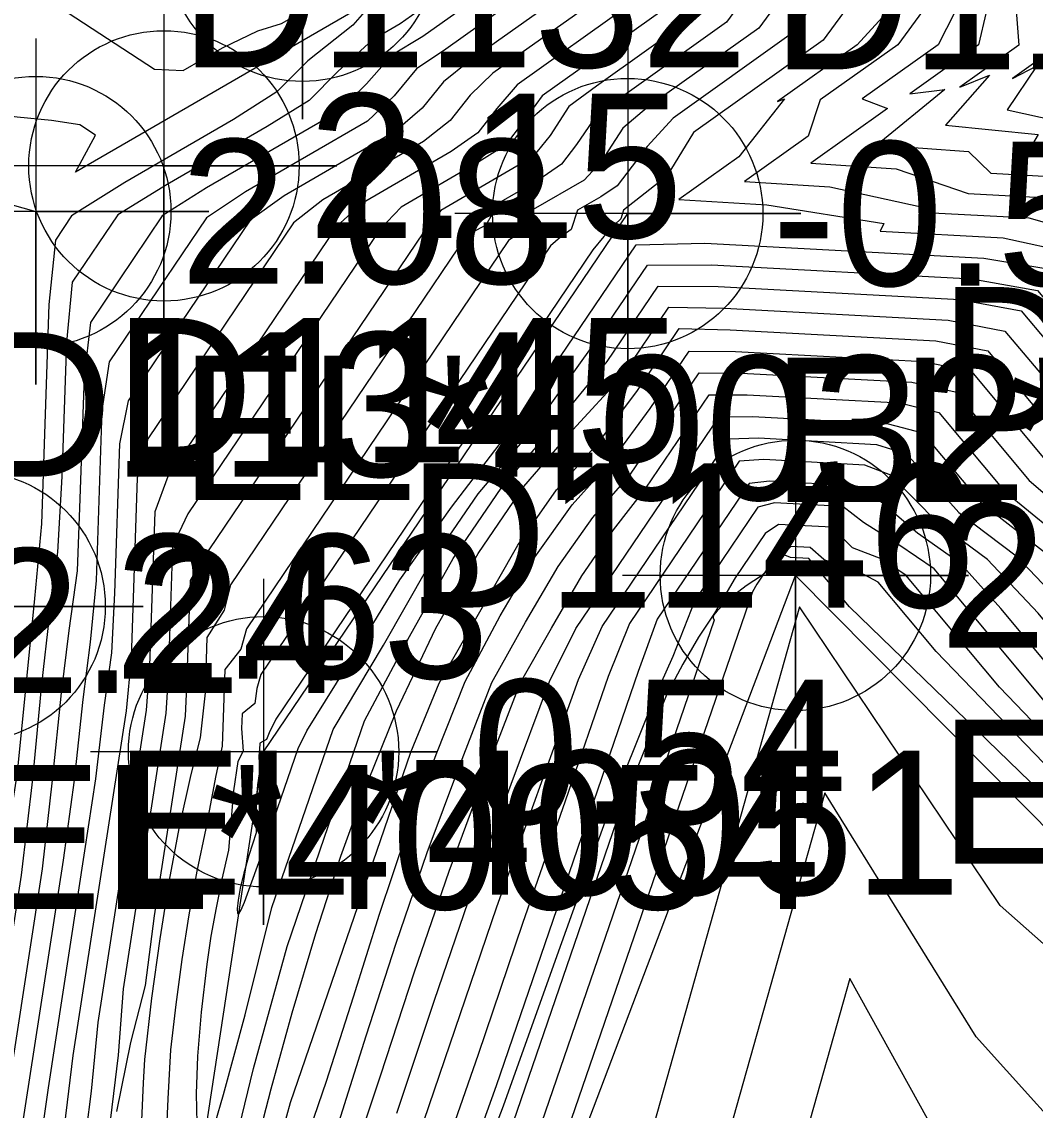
# Model space of a CAD drawing. Extents: x 2356077 to 2359823, y 225951 to 227822.
# Drawn here: x 2357670.13 to 2357687.71, y 226422.17 to 226441.04 of the extents above; entities that cross this region are included whole.
import ezdxf

# ---------------------------------------------------------------- set-up
doc = ezdxf.new("R2010")
doc.units = 0
for name, color, linetype in [('DTM Contours Major', 7, 'Continuous'), ('DTM Contours Minor', 7, 'Continuous'), ('Exist DTM Breakline', 7, 'Continuous'), ('Exist DTM Breakline Cogo Comment', 7, 'Continuous'), ('Exist DTM Breakline Cogo Elevation', 7, 'Continuous'), ('Exist DTM Breakline Cogo Number', 7, 'Continuous'), ('Exist DTM Breakline Cogo Point CELL', 7, 'Continuous'), ('Exist DTM Drainline', 7, 'Continuous'), ('Exist DTM Drainline Cogo Comment', 7, 'Continuous'), ('Exist DTM Drainline Cogo Elevation', 7, 'Continuous'), ('Exist DTM Drainline Cogo Number', 7, 'Continuous'), ('Exist DTM Drainline Cogo Point CELL', 7, 'Continuous')]:
    doc.layers.add(name, color=color, linetype=linetype)

msp = doc.modelspace()

# ---------------------------------------------------------------- linework, layer by layer
at = {"layer": 'DTM Contours Major'}
for points in [[(2357664.071, 226470.573), (2357665.832, 226468.313), (2357667.719, 226465.972), (2357668.66, 226464.476), (2357669.721, 226462.884), (2357670.89, 226461.228), (2357672.036, 226459.582), (2357672.898, 226458.18), (2357674.34, 226456.254), (2357676.19, 226453.69), (2357677.925, 226451.308), (2357686.311, 226441.205), (2357686.023, 226440.638), (2357684.705, 226439.7), (2357685.147, 226439.534), (2357683.813, 226438.584), (2357685.292, 226438.485), (2357686.544, 226438.062), (2357688.037, 226437.981), (2357689.044, 226437.607), (2357696.49, 226428.686), (2357698.664, 226426.122), (2357701.061, 226423.466), (2357703.343, 226420.9)], [(2357680.108, 226441.431), (2357678.301, 226440.145), (2357677.906, 226439.767), (2357677.559, 226439.328), (2357677.096, 226438.963), (2357675.352, 226437.953), (2357674.845, 226437.549), (2357672.316, 226433.805), (2357672.13, 226433.131), (2357672.025, 226430.004), (2357671.941, 226429.088), (2357671.018, 226423.117), (2357670.868, 226421.876)], [(2357683.338, 226441.517), (2357682.915, 226440.928), (2357681.002, 226439.566), (2357680.555, 226439.194), (2357680.171, 226438.602), (2357679.882, 226438.291), (2357679.001, 226437.781), (2357678.821, 226437.414), (2357678.572, 226437.245), (2357674.025, 226430.514), (2357673.929, 226430.161), (2357673.65, 226429.805), (2357673.606, 226428.477), (2357673.496, 226427.968), (2357673.325, 226427.05), (2357673.166, 226426.31), (2357673.027, 226425.553), (2357672.905, 226424.782), (2357672.8, 226424.001), (2357672.711, 226423.211), (2357672.663, 226422.363), (2357672.547, 226419.759)], [(2357676.075, 226441.207), (2357675.872, 226440.979), (2357675.089, 226440.362), (2357674.554, 226439.824), (2357673.802, 226439.341), (2357671.917, 226438.249), (2357670.995, 226437.67), (2357670.713, 226437.253), (2357670.599, 226436.136), (2357670.472, 226432.333), (2357670.349, 226431.037), (2357670.049, 226428.023), (2357668.866, 226420.368)], [(2357673.211, 226419.032), (2357674.152, 226422.89), (2357674.733, 226425.006), (2357675.378, 226426.898), (2357676.076, 226428.917), (2357676.853, 226430.382), (2357677.612, 226431.733), (2357678.445, 226432.954), (2357679.352, 226434.014), (2357680.28, 226435.145), (2357681.168, 226436.455), (2357682.205, 226436.448), (2357686.401, 226436.221), (2357687.464, 226436.025), (2357689.288, 226433.853), (2357691.209, 226432.206), (2357699.06, 226422.799), (2357700.454, 226421.258)], [(2357675.767, 226421.008), (2357676.357, 226422.782), (2357676.944, 226424.564), (2357677.541, 226426.311), (2357678.163, 226427.979), (2357678.779, 226429.582), (2357679.315, 226430.526), (2357679.841, 226431.429), (2357680.394, 226432.226), (2357680.956, 226432.949), (2357682.054, 226434.569), (2357682.708, 226434.571), (2357685.36, 226434.428), (2357686.032, 226434.265), (2357687.179, 226432.891), (2357688.408, 226431.886), (2357689.733, 226430.498), (2357693.645, 226425.811), (2357695.693, 226423.637), (2357701.712, 226417.455)], [(2357701.501, 226415.161), (2357690.872, 226426.079), (2357688.188, 226428.874), (2357685.952, 226431.553), (2357685.339, 226431.969), (2357684.726, 226432.355), (2357684.371, 226432.632), (2357683.182, 226432.697), (2357682.897, 226432.619), (2357681.804, 226431.006), (2357681.42, 226430.031), (2357681.106, 226429.321), (2357680.275, 226427.256), (2357679.408, 226424.843), (2357678.482, 226422.238), (2357677.475, 226419.598)], [(2357679.751, 226412.386), (2357694.868, 226412.332), (2357695.805, 226413.322), (2357693.639, 226415.725), (2357691.842, 226417.74), (2357690.543, 226419.295), (2357688.841, 226421.048), (2357686.684, 226423.441), (2357684.056, 226427.671), (2357679.751, 226412.386)]]:
    msp.add_lwpolyline(points, dxfattribs=at)
at = {"layer": 'DTM Contours Minor'}
for points in [[(2357664.607, 226471.198), (2357666.661, 226468.592), (2357668.893, 226465.824), (2357669.693, 226464.655), (2357670.369, 226463.573), (2357672.36, 226460.857), (2357673.02, 226459.838), (2357674.399, 226458.082), (2357676.392, 226455.406), (2357678.433, 226452.69), (2357680.62, 226450.024), (2357687.849, 226441.314), (2357688.122, 226440.631), (2357687.311, 226440.053), (2357687.735, 226440.271), (2357687.219, 226439.508), (2357688.614, 226439.207), (2357688.128, 226439.086), (2357689.358, 226439.019), (2357690.311, 226438.175), (2357698.903, 226427.881), (2357701.569, 226424.76)], [(2357664.429, 226470.99), (2357666.388, 226468.494), (2357668.51, 226465.862), (2357669.346, 226464.6), (2357670.159, 226463.332), (2357672.273, 226460.404), (2357672.986, 226459.276), (2357674.438, 226457.409), (2357676.356, 226454.788), (2357678.299, 226452.165), (2357687.373, 226441.233), (2357687.423, 226440.634), (2357686.4, 226439.905), (2357686.912, 226440.111), (2357686.149, 226439.246), (2357687.756, 226439.085), (2357687.56, 226438.747), (2357688.916, 226438.674), (2357689.791, 226438.103), (2357697.86, 226428.435), (2357700.384, 226425.485), (2357703.076, 226422.42)], [(2357664.25, 226470.781), (2357666.111, 226468.402), (2357668.118, 226465.914), (2357669, 226464.542), (2357669.939, 226463.107), (2357672.165, 226459.98), (2357672.943, 226458.726), (2357674.439, 226456.785), (2357676.276, 226454.232), (2357678.109, 226451.74), (2357686.854, 226441.204), (2357686.723, 226440.636), (2357685.533, 226439.789), (2357686.139, 226439.861), (2357684.963, 226438.902), (2357686.547, 226438.787), (2357686.934, 226438.411), (2357688.478, 226438.327), (2357689.408, 226437.867), (2357697.16, 226428.579), (2357699.457, 226425.881), (2357701.938, 226423.09)], [(2357663.89, 226470.365), (2357665.549, 226468.227), (2357667.317, 226466.036), (2357668.329, 226464.395), (2357669.504, 226462.664), (2357670.729, 226460.91), (2357671.892, 226459.197), (2357672.852, 226457.635), (2357676.1, 226453.156), (2357677.742, 226450.874), (2357685.752, 226441.224), (2357685.322, 226440.639), (2357683.977, 226439.682), (2357683.77, 226439.053), (2357682.667, 226438.269), (2357684.145, 226438.177), (2357685.911, 226437.788), (2357685.698, 226437.738), (2357687.595, 226437.636), (2357688.7, 226437.325), (2357695.808, 226428.809), (2357697.865, 226426.373), (2357700.181, 226423.845), (2357702.397, 226421.387)], [(2357677.87, 226441.84), (2357676.695, 226441.003), (2357676.208, 226440.716), (2357675.614, 226440.174), (2357675.114, 226439.675), (2357674.389, 226439.224), (2357672.651, 226438.217), (2357671.794, 226437.689), (2357671.005, 226436.52), (2357670.904, 226435.484), (2357670.826, 226433.155), (2357670.753, 226431.839), (2357670.604, 226430.721), (2357670.475, 226429.552), (2357670.317, 226427.908), (2357670.12, 226426.244), (2357669.313, 226421.029)], [(2357678.428, 226441.737), (2357677.086, 226440.781), (2357676.55, 226440.458), (2357676.107, 226439.963), (2357675.635, 226439.488), (2357673.335, 226438.156), (2357672.568, 226437.671), (2357671.32, 226435.822), (2357671.21, 226434.885), (2357671.139, 226432.767), (2357671.093, 226431.519), (2357670.944, 226430.484), (2357670.814, 226429.404), (2357670.655, 226427.888), (2357670.482, 226426.351), (2357669.743, 226421.573)], [(2357678.988, 226441.635), (2357677.484, 226440.564), (2357676.979, 226440.223), (2357676.591, 226439.753), (2357676.126, 226439.316), (2357674.008, 226438.089), (2357673.333, 226437.638), (2357671.645, 226435.14), (2357671.517, 226434.3), (2357671.418, 226431.349), (2357671.317, 226430.279), (2357671.19, 226429.285), (2357671.038, 226427.888), (2357670.851, 226426.503), (2357669.943, 226420.635)], [(2357682.748, 226441.574), (2357682.354, 226441.029), (2357680.101, 226439.424), (2357679.75, 226438.908), (2357679.493, 226438.566), (2357679.081, 226438.284), (2357678.4, 226437.89), (2357678.177, 226437.509), (2357677.846, 226437.334), (2357673.753, 226431.276), (2357673.638, 226430.837), (2357673.342, 226430.36), (2357673.31, 226429.4), (2357673.223, 226428.625), (2357673.06, 226427.984), (2357672.859, 226427.078), (2357672.68, 226426.128), (2357672.522, 226425.138), (2357672.381, 226424.109), (2357672.258, 226423.044), (2357672.237, 226422.642), (2357671.91, 226415.315)], [(2357676.165, 226441.386), (2357671.061, 226438.43), (2357671.41, 226439.072), (2357671.135, 226439.25), (2357670.648, 226439.325), (2357670.048, 226439.386), (2357669.424, 226439.464), (2357668.777, 226439.553), (2357666.274, 226439.924), (2357664.885, 226440.117), (2357663.396, 226440.3), (2357661.797, 226440.46), (2357660.08, 226440.585), (2357659.036, 226440.646), (2357657.359, 226440.689), (2357656.78, 226440.7), (2357653.567, 226440.709)], [(2357679.548, 226441.533), (2357677.889, 226440.352), (2357677.443, 226439.996), (2357677.075, 226439.541), (2357676.612, 226439.14), (2357674.679, 226438.02), (2357674.091, 226437.597), (2357671.978, 226434.468), (2357671.823, 226433.717), (2357671.737, 226431.132), (2357671.688, 226430.095), (2357671.561, 226429.187), (2357671.409, 226427.914), (2357671.221, 226426.663), (2357670.586, 226422.556), (2357670.401, 226421.252)], [(2357683.928, 226441.46), (2357683.475, 226440.826), (2357681.427, 226439.367), (2357680.976, 226438.875), (2357680.455, 226438.195), (2357680.171, 226438.002), (2357679.769, 226437.769), (2357679.657, 226437.438), (2357679.474, 226437.302), (2357679.298, 226437.155), (2357674.277, 226429.723), (2357674.209, 226429.476), (2357674.172, 226429.219), (2357673.951, 226429.037), (2357673.942, 226428.787), (2357673.97, 226428.392), (2357673.879, 226428.214), (2357673.8, 226427.703), (2357673.717, 226426.677), (2357673.601, 226426.171), (2357673.499, 226425.673), (2357673.412, 226425.182), (2357673.339, 226424.698), (2357673.24, 226423.868), (2357673.179, 226423.106), (2357673.154, 226422.451), (2357673.164, 226421.94)], [(2357684.526, 226441.394), (2357684.03, 226440.72), (2357681.779, 226439.117), (2357681.317, 226438.358), (2357680.564, 226437.772), (2357680.517, 226437.618), (2357680.415, 226437.521), (2357680.226, 226437.312), (2357680.037, 226437.085), (2357674.538, 226428.945), (2357674.423, 226428.707), (2357674.377, 226428.595), (2357674.26, 226428.531), (2357674.256, 226428.418), (2357674.239, 226428.309), (2357674.253, 226428.041), (2357674.221, 226427.81), (2357674.193, 226427.526), (2357674.194, 226426.977), (2357674.066, 226426.585), (2357673.98, 226426.277), (2357673.918, 226426.014), (2357673.881, 226425.805), (2357673.865, 226425.656), (2357673.87, 226425.575), (2357673.895, 226425.569), (2357673.935, 226425.639), (2357673.992, 226425.776), (2357674.273, 226426.541), (2357674.923, 226428.438), (2357675.075, 226428.742), (2357675.911, 226430.09), (2357676.685, 226431.364), (2357677.581, 226432.619), (2357678.638, 226434), (2357680.786, 226437.17), (2357681.978, 226437.2), (2357686.813, 226436.938), (2357688.031, 226436.736)], [(2357670.934, 226441.191), (2357672.43, 226440.218), (2357672.93, 226440.19), (2357673.613, 226440.585), (2357674.226, 226440.879), (2357674.637, 226441.009), (2357674.982, 226441.202)], [(2357680.668, 226441.33), (2357678.722, 226439.944), (2357678.368, 226439.536), (2357678.041, 226439.114), (2357677.578, 226438.786), (2357676.028, 226437.888), (2357675.596, 226437.496), (2357672.661, 226433.152), (2357672.436, 226432.54), (2357672.347, 226429.87), (2357672.289, 226429.104), (2357671.452, 226423.688), (2357671.335, 226422.496), (2357671.159, 226421.13)], [(2357681.229, 226441.228), (2357679.155, 226439.752), (2357678.827, 226439.301), (2357678.522, 226438.898), (2357678.06, 226438.608), (2357676.708, 226437.824), (2357676.344, 226437.44), (2357673.012, 226432.508), (2357672.743, 226431.946), (2357672.667, 226429.69), (2357672.627, 226429.052), (2357671.887, 226424.27), (2357671.802, 226423.12), (2357671.613, 226421.555)], [(2357685.185, 226441.254), (2357684.62, 226440.64), (2357683.238, 226439.656), (2357683.359, 226439.699), (2357682.568, 226438.698), (2357681.524, 226437.955), (2357683.053, 226437.866), (2357685.083, 226437.542), (2357685.019, 226437.405), (2357687.151, 226437.29), (2357688.368, 226437.027), (2357695.121, 226428.937), (2357697.067, 226426.624), (2357699.303, 226424.221), (2357701.455, 226421.866)], [(2357681.789, 226441.127), (2357680.099, 226439.923), (2357679.617, 226439.569), (2357679.294, 226439.065), (2357678.996, 226438.693), (2357677.399, 226437.768), (2357677.102, 226437.397), (2357673.377, 226431.884), (2357673.049, 226431.351), (2357672.988, 226429.51), (2357672.964, 226428.999), (2357672.428, 226425.534), (2357672.269, 226424.329), (2357672.019, 226423.341), (2357671.775, 226422.141)], [(2357673.483, 226421.944), (2357673.627, 226422.436), (2357674.004, 226423.819), (2357674.47, 226425.679), (2357675.53, 226428.766), (2357676.403, 226430.228), (2357677.176, 226431.586), (2357678.043, 226432.851), (2357679, 226433.98), (2357680.013, 226435.39), (2357680.98, 226436.817), (2357682.092, 226436.824), (2357686.608, 226436.579), (2357687.748, 226436.38), (2357689.718, 226434.02), (2357691.785, 226432.211), (2357700.14, 226422.201), (2357701.402, 226420.786)], [(2357674.101, 226421.173), (2357674.455, 226422.537), (2357674.822, 226423.855), (2357675.229, 226425.229), (2357675.665, 226426.568), (2357676.133, 226427.86), (2357676.632, 226429.093), (2357677.31, 226430.523), (2357678.043, 226431.819), (2357678.836, 226432.979), (2357679.689, 226433.963), (2357680.547, 226434.901), (2357681.354, 226436.091), (2357682.318, 226436.072), (2357686.194, 226435.862), (2357687.179, 226435.671), (2357688.864, 226433.686), (2357690.635, 226432.195), (2357697.979, 226423.399), (2357699.505, 226421.73)], [(2357674.347, 226420.68), (2357674.793, 226422.297), (2357676.88, 226428.376), (2357677.37, 226429.573), (2357678.733, 226431.962), (2357679.404, 226432.923), (2357680.137, 226433.751), (2357680.807, 226434.645), (2357681.533, 226435.717), (2357682.416, 226435.697), (2357685.98, 226435.504), (2357686.884, 226435.33), (2357688.442, 226433.464), (2357690.027, 226432.048), (2357691.784, 226430.127), (2357696.89, 226424.009), (2357698.55, 226422.209), (2357701.83, 226418.84)], [(2357674.916, 226421.217), (2357675.414, 226422.667), (2357675.886, 226424.131), (2357676.336, 226425.565), (2357676.81, 226426.973), (2357677.319, 226428.334), (2357677.822, 226429.602), (2357678.427, 226430.737), (2357679.028, 226431.755), (2357679.678, 226432.663), (2357680.376, 226433.442), (2357681.027, 226434.331), (2357681.703, 226435.329), (2357682.509, 226435.322), (2357685.774, 226435.145), (2357686.601, 226434.974), (2357688.022, 226433.271), (2357689.487, 226431.992), (2357691.098, 226430.253), (2357695.812, 226424.606), (2357697.601, 226422.682), (2357702.823, 226417.315)], [(2357675.594, 226421.846), (2357676.104, 226423.453), (2357676.622, 226425.06), (2357677.159, 226426.636), (2357677.727, 226428.15), (2357678.284, 226429.582), (2357678.867, 226430.629), (2357679.432, 226431.591), (2357680.036, 226432.444), (2357680.676, 226433.174), (2357681.879, 226434.949), (2357682.609, 226434.947), (2357685.567, 226434.787), (2357686.316, 226434.62), (2357687.599, 226433.083), (2357688.944, 226431.939), (2357690.411, 226430.381), (2357694.729, 226425.208), (2357696.648, 226423.158), (2357702.264, 226417.39)], [(2357676.633, 226422.115), (2357677.291, 226424.076), (2357677.947, 226425.997), (2357678.615, 226427.818), (2357679.28, 226429.6), (2357679.741, 226430.516), (2357682.228, 226434.187), (2357682.807, 226434.196), (2357685.155, 226434.069), (2357685.75, 226433.908), (2357686.767, 226432.699), (2357687.884, 226431.832), (2357689.066, 226430.603), (2357692.56, 226426.417), (2357694.735, 226424.119), (2357701.166, 226417.513)], [(2357676.924, 226421.452), (2357678.37, 226425.691), (2357679.786, 226429.635), (2357680.198, 226430.552), (2357682.401, 226433.804), (2357682.905, 226433.821), (2357684.952, 226433.71), (2357685.472, 226433.546), (2357686.381, 226432.529), (2357687.373, 226431.777), (2357688.407, 226430.697), (2357691.473, 226427.024), (2357693.774, 226424.604), (2357700.629, 226417.563)], [(2357700.102, 226417.602), (2357692.81, 226425.092), (2357690.383, 226427.635), (2357687.755, 226430.782), (2357686.878, 226431.716), (2357686.009, 226432.355), (2357685.201, 226433.176), (2357684.752, 226433.351), (2357683.001, 226433.446), (2357682.573, 226433.418), (2357680.668, 226430.607), (2357680.299, 226429.686), (2357679.556, 226427.527), (2357678.812, 226425.402), (2357678.046, 226423.13), (2357677.236, 226420.81)], [(2357701.65, 226415.51), (2357691.841, 226425.585), (2357689.289, 226428.251), (2357687.108, 226430.863), (2357686.409, 226431.646), (2357685.662, 226432.172), (2357684.948, 226432.783), (2357684.561, 226432.992), (2357683.1, 226433.071), (2357682.746, 226433.034), (2357681.149, 226430.679), (2357680.823, 226429.772), (2357678.356, 226422.589), (2357677.499, 226420.193)], [(2357701.354, 226414.809), (2357689.902, 226426.573), (2357687.084, 226429.501), (2357685.465, 226431.441), (2357685.036, 226431.724), (2357684.536, 226431.915), (2357684.18, 226432.273), (2357683.256, 226432.323), (2357683.023, 226432.166), (2357682.503, 226431.399), (2357682.143, 226430.782), (2357681.869, 226430.37), (2357681.595, 226429.901), (2357681.32, 226429.377), (2357680.51, 226427.364), (2357675.076, 226411.539)], [(2357704.191, 226411.391), (2357688.935, 226427.064), (2357685.989, 226430.118), (2357684.985, 226431.321), (2357684.733, 226431.455), (2357684.31, 226431.586), (2357684.042, 226431.717), (2357683.806, 226431.923), (2357683.467, 226431.942), (2357682.959, 226431.433), (2357682.696, 226431.259), (2357682.441, 226431.061), (2357682.192, 226430.826), (2357682.127, 226430.751), (2357682.123, 226430.703), (2357682.138, 226430.661), (2357675.174, 226410.386)], [(2357683.783, 226431.732), (2357683.465, 226431.749), (2357683.249, 226431.835), (2357682.878, 226431.287), (2357682.802, 226431.154), (2357679.596, 226421.82), (2357679.227, 226420.054), (2357678.985, 226418.451), (2357678.867, 226416.902), (2357678.537, 226415.318), (2357677.623, 226412.071), (2357677.873, 226410.703), (2357683.201, 226410.483), (2357686.359, 226409.583), (2357689.997, 226409.005), (2357693.812, 226408.664), (2357697.502, 226408.473), (2357700.764, 226408.344), (2357703.104, 226408.237)], [(2357704.626, 226410.444), (2357688.536, 226426.972), (2357684.485, 226430.892), (2357683.783, 226431.732)], [(2357678.098, 226411.28), (2357697.493, 226411.211), (2357699.306, 226412.176), (2357695.96, 226415.888), (2357694.734, 226418.428), (2357692.791, 226420.863), (2357690.302, 226422.881), (2357687.101, 226425.717), (2357683.621, 226430.892), (2357678.098, 226411.28)], [(2357681.405, 226413.492), (2357692.243, 226413.453), (2357692.3, 226414.473), (2357686.375, 226421.047), (2357684.491, 226424.451), (2357681.405, 226413.492)]]:
    msp.add_lwpolyline(points, dxfattribs=at)
at = {"layer": 'Exist DTM Breakline'}
for points in [[(2357654.736, 226381.162), (2357658.098, 226404.416), (2357675.148, 226409.307), (2357683.547, 226431.438)], [(2357654.736, 226381.162), (2357658.098, 226404.416), (2357675.148, 226409.307), (2357683.547, 226431.438), (2357719.555, 226395.117)]]:
    msp.add_lwpolyline(points, dxfattribs=at)
at = {"layer": 'Exist DTM Breakline Cogo Point CELL'}
for points in [[(2357674.997, 226445.346), (2357674.997, 226439.346), (2357674.997, 226442.346), (2357677.997, 226442.346), (2357671.997, 226442.346)], [(2357683.547, 226434.438), (2357683.547, 226428.438), (2357683.547, 226431.438), (2357686.547, 226431.438), (2357680.547, 226431.438)], [(2357669.235, 226433.901), (2357669.235, 226427.901), (2357669.235, 226430.901), (2357672.235, 226430.901), (2357666.235, 226430.901)]]:
    msp.add_lwpolyline(points, dxfattribs=at)
for centre in [(2357674.997, 226442.346), (2357683.547, 226431.438), (2357669.235, 226430.901)]:
    msp.add_circle(centre, 2.344, dxfattribs=at)
at = {"layer": 'Exist DTM Drainline'}
for points in [[(2357513.211, 226514.156), (2357528.601, 226499.723), (2357562.107, 226479.314), (2357605.897, 226452.292), (2357637.402, 226432.838), (2357659.258, 226440.88), (2357670.374, 226437.747)], [(2357650.831, 226383.158), (2357653.002, 226408.082), (2357671.93, 226412.688), (2357674.324, 226428.382), (2357680.639, 226437.711)]]:
    msp.add_lwpolyline(points, dxfattribs=at)
msp.add_spline([(2357699.586, 226858.192), (2357670.366, 226820.782), (2357623.327, 226796.892), (2357587.218, 226772.268), (2357568.803, 226744.252), (2357555.19, 226717.62), (2357555.017, 226695.126), (2357553.473, 226672.759), (2357563.697, 226642.736), (2357576.526, 226627.993), (2357663.798, 226499.169), (2357732.721, 226415.647), (2357803.211, 226342.215), (2357874.586, 226264.309)], degree=3, dxfattribs=at)
at = {"layer": 'Exist DTM Drainline Cogo Point CELL'}
for points in [[(2357672.596, 226441.539), (2357672.596, 226435.539), (2357672.596, 226438.539), (2357675.596, 226438.539), (2357669.596, 226438.539)], [(2357670.374, 226440.747), (2357670.374, 226434.747), (2357670.374, 226437.747), (2357673.374, 226437.747), (2357667.374, 226437.747)], [(2357680.639, 226440.711), (2357680.639, 226434.711), (2357680.639, 226437.711), (2357683.639, 226437.711), (2357677.639, 226437.711)], [(2357674.324, 226431.382), (2357674.324, 226425.382), (2357674.324, 226428.382), (2357677.324, 226428.382), (2357671.324, 226428.382)]]:
    msp.add_lwpolyline(points, dxfattribs=at)
for centre in [(2357672.596, 226438.539), (2357670.374, 226437.747), (2357680.639, 226437.711), (2357674.324, 226428.382)]:
    msp.add_circle(centre, 2.344, dxfattribs=at)

# ---------------------------------------------------------------- texts
at = {"layer": 'Exist DTM Breakline Cogo Comment'}
for s, p in [('EL*40052', (2357686.047, 226426.438)), ('EL*40051', (2357671.735, 226425.901)), ('EL*40054', (2357669.294, 226425.652))]:
    msp.add_text(s, height=2.5, dxfattribs=at).set_placement(p)
at = {"layer": 'Exist DTM Breakline Cogo Elevation'}
for s, p in [('2.77', (2357686.047, 226430.188)), ('2.63', (2357671.735, 226429.651)), ('2.24', (2357669.294, 226429.402))]:
    msp.add_text(s, height=2.5, dxfattribs=at).set_placement(p)
at = {"layer": 'Exist DTM Breakline Cogo Number'}
for s, p in [('D1150', (2357686.047, 226433.938)), ('D1145', (2357671.735, 226433.401)), ('D1134', (2357669.294, 226433.152))]:
    msp.add_text(s, height=2.5, dxfattribs=at).set_placement(p)
at = {"layer": 'Exist DTM Drainline Cogo Comment'}
for s, p in [('EL*40032', (2357672.874, 226432.747)), ('EL*40031', (2357683.139, 226432.711))]:
    msp.add_text(s, height=2.5, dxfattribs=at).set_placement(p)
at = {"layer": 'Exist DTM Drainline Cogo Elevation'}
for s, p in [('2.15', (2357675.096, 226437.289)), ('2.08', (2357672.874, 226436.497)), ('-0.54', (2357683.139, 226436.461)), ('-0.54', (2357676.824, 226427.132))]:
    msp.add_text(s, height=2.5, dxfattribs=at).set_placement(p)
at = {"layer": 'Exist DTM Drainline Cogo Number'}
for s, p in [('D1132', (2357672.874, 226440.247)), ('D1149', (2357683.139, 226440.211)), ('D1146', (2357676.824, 226430.882))]:
    msp.add_text(s, height=2.5, dxfattribs=at).set_placement(p)

doc.saveas('drawing.dxf')
